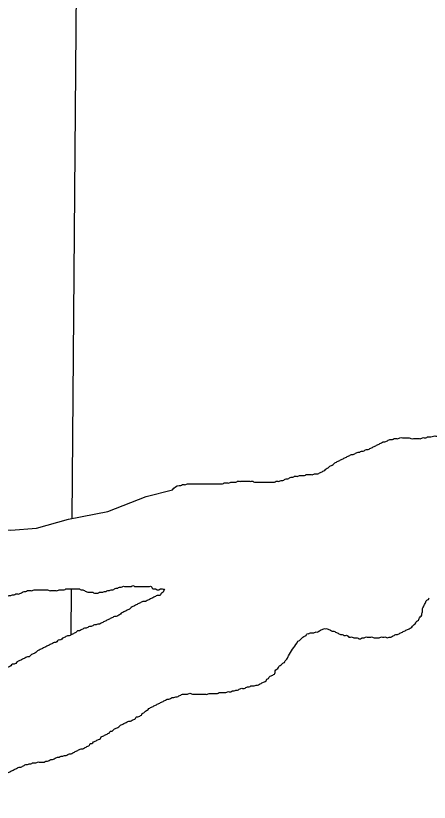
# Model space of a CAD drawing. Extents: x 813775 to 1157140, y 1757555 to 1979907.
# Drawn here: x 1041520 to 1042898, y 1802500 to 1805122 of the extents above; entities that cross this region are included whole.
import ezdxf

# ---------------------------------------------------------------- set-up
doc = ezdxf.new("R2010")
doc.units = 0
doc.layers.add('Level 5', color=7, linetype='Continuous')
doc.layers.add('Level 9', color=7, linetype='Continuous')

msp = doc.modelspace()

# ---------------------------------------------------------------- linework, layer by layer
at = {"layer": 'Level 5'}
for points in [[(1041754.2, 1809151.6), (1041706.9, 1803446.4)], [(1041705, 1803211.5), (1041703.7, 1803057.8)]]:
    msp.add_lwpolyline(points, dxfattribs=at)
at = {"layer": 'Level 9'}
msp.add_lwpolyline([(1040719.2, 1803020), (1040869.8, 1803142.8), (1041031.6, 1803274), (1041140.4, 1803357.7), (1041221.3, 1803402.4), (1041260.4, 1803407.9), (1041310.6, 1803410.7), (1041363.6, 1803424.7), (1041408.2, 1803421.9), (1041452.9, 1803410.7), (1041503.1, 1803407.9), (1041589.6, 1803413.5), (1041695.6, 1803444.2), (1041826.7, 1803469.3), (1041955, 1803519.6), (1042042, 1803542.3)], dxfattribs=at)
for points in [[(1042560.9, 1803614.9), (1042566.5, 1803620.5), (1042572.1, 1803623.3), (1042577.7, 1803626.1), (1042583.2, 1803631.6), (1042588.8, 1803634.4), (1042594.4, 1803637.2), (1042600, 1803640), (1042605.5, 1803642.8), (1042611.1, 1803645.6), (1042616.7, 1803648.4), (1042622.3, 1803651.2), (1042627.9, 1803654), (1042633.4, 1803656.8), (1042639, 1803659.6), (1042644.6, 1803659.6), (1042650.2, 1803662.3), (1042655.8, 1803665.1), (1042661.3, 1803667.9), (1042666.9, 1803667.9), (1042672.5, 1803670.7), (1042678.1, 1803670.7), (1042683.7, 1803673.5), (1042689.2, 1803676.3), (1042694.8, 1803676.3), (1042700.4, 1803679.1), (1042706, 1803681.9), (1042711.6, 1803684.7), (1042717.1, 1803687.5), (1042722.7, 1803690.3), (1042728.3, 1803693), (1042733.9, 1803695.8), (1042739.5, 1803698.6), (1042745, 1803701.4), (1042750.6, 1803701.4), (1042756.2, 1803704.2), (1042761.8, 1803707), (1042767.3, 1803709.8), (1042775.7, 1803709.8), (1042781.3, 1803712.6), (1042789.7, 1803712.6), (1042795.2, 1803712.6), (1042800.8, 1803715.4), (1042809.2, 1803715.4), (1042814.8, 1803715.4), (1042820.4, 1803715.4), (1042825.9, 1803715.4), (1042831.5, 1803715.4), (1042837.1, 1803712.6), (1042845.5, 1803712.6), (1042851, 1803712.6), (1042856.6, 1803712.6), (1042865, 1803712.6), (1042870.6, 1803712.6), (1042876.1, 1803715.4), (1042881.7, 1803715.4), (1042887.3, 1803715.4), (1042892.9, 1803718.2), (1042898.5, 1803718.2), (1042904, 1803718.2), (1042912.4, 1803721), (1042920.8, 1803721), (1042929.1, 1803721), (1042937.5, 1803723.7), (1042945.9, 1803723.7), (1042954.3, 1803726.5), (1042962.6, 1803726.5), (1042971, 1803726.5), (1042979.4, 1803726.5), (1042987.7, 1803726.5), (1042993.3, 1803726.5), (1042998.9, 1803726.5), (1043007.3, 1803726.5), (1043012.8, 1803726.5), (1043021.2, 1803726.5), (1043026.8, 1803726.5), (1043035.2, 1803726.5), (1043040.7, 1803726.5), (1043046.3, 1803726.5), (1043051.9, 1803726.5), (1043057.5, 1803726.5), (1043063, 1803726.5), (1043068.6, 1803726.5), (1043074.2, 1803729.3), (1043079.8, 1803726.5), (1043085.4, 1803726.5), (1043090.9, 1803726.5), (1043096.5, 1803726.5), (1043102.1, 1803726.5), (1043107.7, 1803723.7), (1043113.3, 1803723.7)], [(1042042, 1803542.3), (1042064.4, 1803556.3), (1042069.9, 1803556.3), (1042075.5, 1803559.1), (1042081.1, 1803559.1), (1042086.7, 1803559.1), (1042092.3, 1803561.9), (1042097.8, 1803561.9), (1042103.4, 1803561.9), (1042109, 1803561.9), (1042114.6, 1803561.9), (1042120.2, 1803561.9), (1042125.7, 1803561.9), (1042131.3, 1803561.9), (1042136.9, 1803561.9), (1042142.5, 1803561.9), (1042148.1, 1803561.9), (1042153.6, 1803561.9), (1042159.2, 1803561.9), (1042164.8, 1803561.9), (1042170.4, 1803561.9), (1042175.9, 1803561.9), (1042181.5, 1803561.9), (1042187.1, 1803561.9), (1042192.7, 1803561.9), (1042198.3, 1803561.9), (1042203.8, 1803561.9), (1042209.4, 1803561.9), (1042215, 1803564.7), (1042220.6, 1803564.7), (1042226.2, 1803564.7), (1042231.7, 1803564.7), (1042237.3, 1803567.5), (1042242.9, 1803567.5), (1042248.5, 1803567.5), (1042254.1, 1803567.5), (1042259.6, 1803570.2), (1042265.2, 1803570.2), (1042270.8, 1803570.2), (1042276.4, 1803570.2), (1042282, 1803570.2), (1042287.5, 1803570.2), (1042293.1, 1803570.2), (1042298.7, 1803570.2), (1042304.3, 1803570.2), (1042309.8, 1803570.2), (1042315.4, 1803567.5), (1042321, 1803567.5), (1042326.6, 1803567.5), (1042332.2, 1803567.5), (1042337.7, 1803567.5), (1042343.3, 1803567.5), (1042348.9, 1803567.5), (1042354.5, 1803567.5), (1042360.1, 1803567.5), (1042365.6, 1803567.5), (1042371.2, 1803567.5), (1042376.8, 1803567.5), (1042382.4, 1803567.5), (1042388, 1803570.2), (1042393.5, 1803570.2), (1042399.1, 1803570.2), (1042404.7, 1803573), (1042410.3, 1803573), (1042415.9, 1803575.8), (1042421.4, 1803578.6), (1042427, 1803578.6), (1042432.6, 1803581.4), (1042438.2, 1803584.2), (1042443.8, 1803584.2), (1042449.3, 1803587), (1042454.9, 1803587), (1042460.5, 1803587), (1042466.1, 1803589.8), (1042471.6, 1803589.8), (1042477.2, 1803589.8), (1042482.8, 1803589.8), (1042488.4, 1803592.6), (1042494, 1803592.6), (1042499.5, 1803592.6), (1042505.1, 1803592.6), (1042510.7, 1803592.6), (1042516.3, 1803595.4), (1042521.9, 1803595.4), (1042527.4, 1803595.4), (1042533, 1803598.2), (1042538.6, 1803600.9), (1042544.2, 1803603.7), (1042549.8, 1803606.5), (1042555.3, 1803612.1), (1042560.9, 1803614.9)], [(1041313.5, 1803111.1), (1041319.1, 1803113.8), (1041324.7, 1803116.6), (1041330.3, 1803119.4), (1041335.9, 1803119.4), (1041341.4, 1803125), (1041347, 1803127.8), (1041352.6, 1803130.6), (1041358.2, 1803133.4), (1041363.7, 1803133.4), (1041369.3, 1803136.2), (1041374.9, 1803139), (1041380.5, 1803139), (1041386.1, 1803141.8), (1041391.6, 1803141.8), (1041397.2, 1803144.5), (1041402.8, 1803144.5), (1041408.4, 1803147.3), (1041414, 1803150.1), (1041419.5, 1803155.7), (1041425.1, 1803158.5), (1041430.7, 1803161.3), (1041436.3, 1803164.1), (1041441.9, 1803166.9), (1041447.4, 1803166.9), (1041453, 1803169.7), (1041458.6, 1803172.5), (1041464.2, 1803175.2), (1041469.8, 1803178), (1041475.3, 1803180.8), (1041480.9, 1803180.8), (1041486.5, 1803183.6), (1041492.1, 1803186.4), (1041497.7, 1803189.2), (1041503.2, 1803189.2), (1041508.8, 1803192), (1041514.4, 1803192), (1041520, 1803194.8), (1041525.5, 1803194.8), (1041531.1, 1803194.8), (1041536.7, 1803197.6), (1041542.3, 1803200.4), (1041547.9, 1803203.2), (1041553.4, 1803203.2), (1041559, 1803205.9), (1041564.6, 1803205.9), (1041570.2, 1803205.9), (1041575.8, 1803205.9), (1041581.3, 1803208.7), (1041586.9, 1803208.7), (1041592.5, 1803208.7), (1041598.1, 1803208.7), (1041603.7, 1803208.7), (1041609.2, 1803208.7), (1041614.8, 1803208.7), (1041620.4, 1803208.7), (1041626, 1803208.7), (1041631.6, 1803205.9), (1041637.1, 1803205.9), (1041642.7, 1803205.9), (1041648.3, 1803205.9), (1041653.9, 1803205.9), (1041659.4, 1803205.9), (1041665, 1803208.7), (1041670.6, 1803208.7), (1041676.2, 1803208.7), (1041681.8, 1803208.7), (1041687.3, 1803211.5), (1041692.9, 1803211.5), (1041698.5, 1803211.5), (1041704.1, 1803211.5), (1041709.7, 1803211.5), (1041715.2, 1803211.5), (1041720.8, 1803211.5), (1041726.4, 1803211.5), (1041732, 1803211.5), (1041737.6, 1803208.7), (1041743.1, 1803208.7), (1041748.7, 1803205.9), (1041754.3, 1803203.2), (1041759.9, 1803200.4), (1041765.5, 1803200.4), (1041771, 1803200.4), (1041776.6, 1803200.4), (1041782.2, 1803197.6), (1041787.8, 1803197.6), (1041793.4, 1803197.6), (1041798.9, 1803200.4), (1041804.5, 1803200.4), (1041810.1, 1803200.4), (1041815.7, 1803203.2)], [(1042015.5, 1803211), (1042013.7, 1803205.9), (1042010.9, 1803200.4), (1042005.4, 1803197.6), (1042002.6, 1803192), (1041997, 1803189.2), (1041991.4, 1803189.2), (1041985.8, 1803186.4), (1041980.3, 1803183.6), (1041974.7, 1803180.8), (1041969.1, 1803178), (1041963.5, 1803175.2), (1041957.9, 1803172.5), (1041952.4, 1803169.7), (1041944, 1803169.7), (1041938.4, 1803166.9), (1041932.8, 1803164.1), (1041927.3, 1803161.3), (1041921.7, 1803158.5), (1041916.1, 1803155.7), (1041910.5, 1803152.9), (1041904.9, 1803150.1), (1041899.4, 1803144.5), (1041893.8, 1803141.8), (1041888.2, 1803139), (1041882.6, 1803136.2), (1041877, 1803133.4), (1041871.5, 1803130.6), (1041865.9, 1803125), (1041860.3, 1803122.2), (1041854.7, 1803119.4), (1041849.1, 1803119.4), (1041843.6, 1803116.6), (1041838, 1803113.8), (1041832.4, 1803111.1), (1041826.8, 1803108.3), (1041821.2, 1803105.5), (1041815.7, 1803102.7), (1041810.1, 1803099.9), (1041804.5, 1803097.1), (1041798.9, 1803094.3), (1041793.4, 1803094.3), (1041787.8, 1803091.5), (1041782.2, 1803091.5), (1041776.6, 1803088.7), (1041771, 1803085.9), (1041765.5, 1803085.9), (1041759.9, 1803083.1), (1041754.3, 1803080.4), (1041748.7, 1803080.4), (1041743.1, 1803077.6), (1041737.6, 1803074.8), (1041732, 1803072), (1041726.4, 1803072), (1041720.8, 1803066.4), (1041715.2, 1803063.6), (1041709.7, 1803060.8), (1041704.1, 1803058), (1041698.5, 1803055.2), (1041692.9, 1803055.2), (1041687.3, 1803052.4), (1041681.8, 1803049.7), (1041676.2, 1803046.9), (1041670.6, 1803041.3), (1041665, 1803041.3), (1041659.4, 1803038.5), (1041653.9, 1803032.9), (1041648.3, 1803032.9), (1041642.7, 1803030.1), (1041637.1, 1803027.3), (1041631.6, 1803024.5), (1041626, 1803021.7), (1041620.4, 1803019), (1041614.8, 1803016.2), (1041609.2, 1803013.4), (1041603.7, 1803010.6), (1041598.1, 1803007.8), (1041592.5, 1803005), (1041586.9, 1802999.4), (1041581.3, 1802996.6), (1041575.8, 1802993.8), (1041570.2, 1802991), (1041564.6, 1802985.5), (1041559, 1802985.5), (1041553.4, 1802982.7), (1041547.9, 1802979.9), (1041542.3, 1802977.1), (1041536.7, 1802974.3), (1041531.1, 1802971.5), (1041525.5, 1802968.7), (1041520, 1802963.1)], [(1041815.7, 1803203.2), (1041821.2, 1803203.2), (1041826.8, 1803205.9), (1041832.4, 1803205.9), (1041838, 1803208.7), (1041843.6, 1803208.7), (1041849.1, 1803211.5), (1041854.7, 1803214.3), (1041860.3, 1803214.3), (1041865.9, 1803217.1), (1041871.5, 1803217.1), (1041877, 1803219.9), (1041882.6, 1803219.9), (1041888.2, 1803219.9), (1041893.8, 1803219.9), (1041899.4, 1803219.9), (1041904.9, 1803219.9), (1041910.5, 1803222.7), (1041916.1, 1803219.9), (1041921.7, 1803219.9), (1041927.3, 1803219.9), (1041932.8, 1803219.9), (1041938.4, 1803219.9), (1041944, 1803219.9), (1041949.6, 1803219.9), (1041955.1, 1803219.9), (1041960.7, 1803219.9), (1041966.3, 1803219.9), (1041971.9, 1803219.9), (1041974.7, 1803214.3), (1041980.3, 1803211.5), (1041985.8, 1803211.5), (1041991.4, 1803208.7), (1041997, 1803208.7), (1042002.6, 1803211.5), (1042008.2, 1803211.5), (1042015.5, 1803211)], [(1042457.7, 1803031.6), (1042460.5, 1803037.2), (1042466.1, 1803040), (1042471.6, 1803045.5), (1042477.2, 1803051.1), (1042482.8, 1803053.9), (1042488.4, 1803056.7), (1042491.2, 1803062.3), (1042496.8, 1803062.3), (1042502.3, 1803065.1), (1042507.9, 1803065.1), (1042513.5, 1803065.1), (1042519.1, 1803067.9), (1042524.7, 1803067.9), (1042530.2, 1803070.7), (1042535.8, 1803073.5), (1042541.4, 1803076.2), (1042547, 1803079), (1042552.5, 1803079), (1042558.1, 1803079), (1042563.7, 1803076.2), (1042569.3, 1803073.5), (1042574.9, 1803070.7), (1042580.4, 1803070.7), (1042586, 1803067.9), (1042591.6, 1803065.1), (1042597.2, 1803062.3), (1042602.8, 1803059.5), (1042608.3, 1803059.5), (1042613.9, 1803056.7), (1042619.5, 1803056.7), (1042625.1, 1803056.7), (1042630.7, 1803051.1), (1042636.2, 1803051.1), (1042641.8, 1803051.1), (1042647.4, 1803048.3), (1042653, 1803048.3), (1042658.6, 1803048.3), (1042664.1, 1803045.5), (1042669.7, 1803045.5), (1042675.3, 1803048.3), (1042680.9, 1803048.3), (1042686.4, 1803051.1), (1042692, 1803051.1), (1042697.6, 1803051.1), (1042703.2, 1803051.1), (1042708.8, 1803051.1), (1042714.3, 1803048.3), (1042719.9, 1803048.3), (1042725.5, 1803048.3), (1042731.1, 1803048.3), (1042736.7, 1803051.1), (1042742.2, 1803051.1), (1042747.8, 1803051.1), (1042753.4, 1803051.1), (1042759, 1803048.3), (1042764.6, 1803051.1), (1042770.1, 1803051.1), (1042775.7, 1803053.9), (1042781.3, 1803056.7), (1042786.9, 1803059.5), (1042792.5, 1803059.5), (1042798, 1803062.3), (1042803.6, 1803065.1), (1042809.2, 1803067.9), (1042814.8, 1803070.7), (1042820.4, 1803073.5), (1042825.9, 1803076.2), (1042831.5, 1803079), (1042837.1, 1803081.8), (1042842.7, 1803087.4), (1042848.2, 1803093), (1042853.8, 1803098.6), (1042856.6, 1803104.2), (1042862.2, 1803106.9), (1042865, 1803112.5), (1042867.8, 1803118.1), (1042873.4, 1803123.7), (1042873.4, 1803129.3), (1042876.1, 1803134.9), (1042876.1, 1803140.4), (1042876.1, 1803146), (1042878.9, 1803151.6), (1042881.7, 1803157.2), (1042884.5, 1803162.8), (1042887.3, 1803168.3), (1042890.1, 1803173.9), (1042895.7, 1803176.7), (1042898.5, 1803182.3)], [(1042348.8, 1802902.3), (1042354.3, 1802905.1), (1042357.1, 1802910.7), (1042362.7, 1802913.4), (1042365.5, 1802919), (1042371.1, 1802921.8), (1042376.7, 1802924.6), (1042382.2, 1802927.4), (1042385, 1802933), (1042385, 1802938.6), (1042390.6, 1802944.2), (1042396.2, 1802949.7), (1042399, 1802955.3), (1042404.6, 1802958.1), (1042410.1, 1802963.7), (1042415.7, 1802966.5), (1042418.5, 1802972.1), (1042424.1, 1802977.6), (1042426.9, 1802983.2), (1042429.7, 1802988.8), (1042457.7, 1803031.6)], [(1041520, 1802963.1), (1041514.4, 1802960.3), (1041508.8, 1802960.3), (1041503.2, 1802954.8), (1041497.7, 1802952), (1041492.1, 1802949.2), (1041486.5, 1802946.4), (1041480.9, 1802943.6), (1041475.3, 1802940.8), (1041469.8, 1802938), (1041464.2, 1802932.4), (1041458.6, 1802932.4), (1041453, 1802926.9), (1041447.4, 1802924.1), (1041441.9, 1802921.3), (1041436.3, 1802918.5), (1041430.7, 1802912.9), (1041425.1, 1802910.1), (1041419.5, 1802907.3), (1041414, 1802901.7), (1041408.4, 1802898.9), (1041405.6, 1802893.4), (1041400, 1802890.6), (1041397.2, 1802885), (1041394.4, 1802879.4), (1041394.4, 1802873.8), (1041391.6, 1802868.2), (1041388.9, 1802862.7), (1041383.3, 1802857.1), (1041380.5, 1802851.5), (1041377.7, 1802845.9), (1041372.1, 1802840.3), (1041366.5, 1802837.5), (1041363.7, 1802832), (1041358.2, 1802829.2), (1041355.4, 1802823.6), (1041349.8, 1802820.8), (1041344.2, 1802818), (1041338.6, 1802815.2), (1041333.1, 1802812.4), (1041327.5, 1802806.8), (1041321.9, 1802804), (1041316.3, 1802801.3), (1041310.7, 1802795.7), (1041305.2, 1802792.9), (1041299.6, 1802790.1), (1041294, 1802787.3), (1041288.4, 1802784.5), (1041282.8, 1802781.7), (1041277.3, 1802778.9), (1041271.7, 1802773.3), (1041266.1, 1802770.6), (1041260.5, 1802767.8), (1041255, 1802765), (1041249.4, 1802762.2), (1041243.8, 1802759.4), (1041238.2, 1802756.6), (1041232.6, 1802753.8), (1041227.1, 1802751), (1041221.5, 1802748.2), (1041215.9, 1802745.4), (1041210.3, 1802742.6), (1041204.7, 1802742.6), (1041199.2, 1802739.9), (1041193.6, 1802739.9), (1041188, 1802737.1), (1041182.4, 1802737.1), (1041176.8, 1802734.3), (1041171.3, 1802734.3), (1041165.7, 1802731.5), (1041160.1, 1802728.7), (1041154.5, 1802725.9), (1041148.9, 1802723.1), (1041143.4, 1802720.3), (1041137.8, 1802717.5), (1041132.2, 1802714.7), (1041126.6, 1802711.9), (1041121.1, 1802709.2), (1041115.5, 1802706.4), (1041109.9, 1802703.6), (1041104.3, 1802703.6), (1041098.7, 1802700.8), (1041093.2, 1802700.8), (1041087.6, 1802700.8), (1041082, 1802700.8), (1041076.4, 1802700.8), (1041070.8, 1802700.8), (1041065.3, 1802700.8), (1041059.7, 1802700.8), (1041054.1, 1802698), (1041048.5, 1802698)], [(1041852.2, 1802746), (1041857.8, 1802748.8), (1041863.4, 1802751.6), (1041868.9, 1802757.2), (1041874.5, 1802759.9), (1041880.1, 1802762.7), (1041885.7, 1802765.5), (1041891.3, 1802768.3), (1041896.8, 1802771.1), (1041902.4, 1802771.1), (1041908, 1802773.9), (1041913.6, 1802776.7), (1041919.2, 1802779.5), (1041922, 1802785.1), (1041927.5, 1802785.1), (1041933.1, 1802787.9), (1041938.7, 1802790.6), (1041941.5, 1802796.2), (1041947.1, 1802799), (1041952.6, 1802804.6), (1041958.2, 1802807.4), (1041963.8, 1802813), (1041969.4, 1802815.8), (1041975, 1802818.6), (1041980.5, 1802821.3), (1041986.1, 1802824.1), (1041991.7, 1802826.9), (1041997.3, 1802829.7), (1042002.8, 1802832.5), (1042008.4, 1802835.3), (1042014, 1802838.1), (1042019.6, 1802840.9), (1042025.2, 1802843.7), (1042030.7, 1802843.7), (1042036.3, 1802846.5), (1042041.9, 1802849.3), (1042047.5, 1802849.3), (1042053.1, 1802852), (1042058.6, 1802852), (1042064.2, 1802854.8), (1042069.8, 1802857.6), (1042075.4, 1802860.4), (1042081, 1802860.4), (1042086.5, 1802860.4), (1042092.1, 1802860.4), (1042097.7, 1802863.2), (1042103.3, 1802863.2), (1042108.9, 1802860.4), (1042114.4, 1802860.4), (1042120, 1802860.4), (1042125.6, 1802860.4), (1042131.2, 1802860.4), (1042136.8, 1802860.4), (1042142.3, 1802860.4), (1042147.9, 1802860.4), (1042153.5, 1802860.4), (1042159.1, 1802860.4), (1042164.6, 1802863.2), (1042170.2, 1802863.2), (1042175.8, 1802863.2), (1042181.4, 1802863.2), (1042187, 1802863.2), (1042192.5, 1802863.2), (1042198.1, 1802866), (1042203.7, 1802866), (1042209.3, 1802866), (1042214.9, 1802866), (1042220.4, 1802866), (1042226, 1802868.8), (1042231.6, 1802868.8), (1042237.2, 1802868.8), (1042242.8, 1802871.6), (1042248.3, 1802871.6), (1042253.9, 1802874.4), (1042259.5, 1802874.4), (1042265.1, 1802877.2), (1042270.7, 1802880), (1042276.2, 1802880), (1042281.8, 1802880), (1042287.4, 1802882.7), (1042293, 1802885.5), (1042298.5, 1802885.5), (1042304.1, 1802888.3), (1042309.7, 1802888.3), (1042315.3, 1802888.3), (1042320.9, 1802891.1), (1042326.4, 1802891.1), (1042332, 1802893.9), (1042337.6, 1802896.7), (1042343.2, 1802899.5), (1042348.8, 1802902.3)], [(1041369.6, 1802500.4), (1041375.2, 1802503.2), (1041380.8, 1802508.8), (1041386.3, 1802514.3), (1041389.1, 1802519.9), (1041394.7, 1802522.7), (1041397.5, 1802528.3), (1041403.1, 1802531.1), (1041405.9, 1802536.7), (1041408.7, 1802542.3), (1041414.2, 1802545), (1041419.8, 1802550.6), (1041425.4, 1802556.2), (1041431, 1802561.8), (1041436.6, 1802564.6), (1041442.1, 1802570.2), (1041447.7, 1802573), (1041453.3, 1802578.5), (1041458.9, 1802581.3), (1041464.5, 1802584.1), (1041470, 1802586.9), (1041475.6, 1802589.7), (1041481.2, 1802592.5), (1041486.8, 1802595.3), (1041492.3, 1802598.1), (1041497.9, 1802600.9), (1041503.5, 1802603.7), (1041509.1, 1802606.4), (1041514.7, 1802609.2), (1041520.2, 1802612), (1041525.8, 1802614.8), (1041531.4, 1802617.6), (1041537, 1802617.6), (1041542.6, 1802620.4), (1041548.1, 1802623.2), (1041553.7, 1802626), (1041559.3, 1802626), (1041564.9, 1802628.8), (1041570.5, 1802628.8), (1041576, 1802631.6), (1041581.6, 1802631.6), (1041587.2, 1802631.6), (1041592.8, 1802634.4), (1041598.4, 1802634.4), (1041603.9, 1802634.4), (1041609.5, 1802634.4), (1041615.1, 1802634.4), (1041620.7, 1802637.1), (1041626.3, 1802637.1), (1041631.8, 1802639.9), (1041637.4, 1802642.7), (1041643, 1802642.7), (1041648.6, 1802645.5), (1041654.1, 1802648.3), (1041659.7, 1802651.1), (1041665.3, 1802651.1), (1041670.9, 1802653.9), (1041676.5, 1802653.9), (1041682, 1802656.7), (1041687.6, 1802656.7), (1041693.2, 1802659.5), (1041698.8, 1802662.3), (1041704.4, 1802662.3), (1041709.9, 1802665.1), (1041715.5, 1802667.8), (1041721.1, 1802670.6), (1041726.7, 1802673.4), (1041732.3, 1802676.2), (1041737.8, 1802679), (1041743.4, 1802679), (1041749, 1802681.8), (1041754.6, 1802684.6), (1041760.2, 1802687.4), (1041765.7, 1802690.2), (1041768.5, 1802695.8), (1041774.1, 1802695.8), (1041779.7, 1802701.3), (1041785.3, 1802704.1), (1041790.8, 1802706.9), (1041796.4, 1802709.7), (1041802, 1802712.5), (1041804.8, 1802718.1), (1041810.4, 1802720.9), (1041815.9, 1802723.7), (1041821.5, 1802726.5), (1041827.1, 1802729.2), (1041832.7, 1802732), (1041835.5, 1802737.6), (1041841.1, 1802737.6), (1041846.6, 1802743.2), (1041852.2, 1802746)]]:
    msp.add_spline(points, degree=3, dxfattribs=at)

doc.saveas('drawing.dxf')
